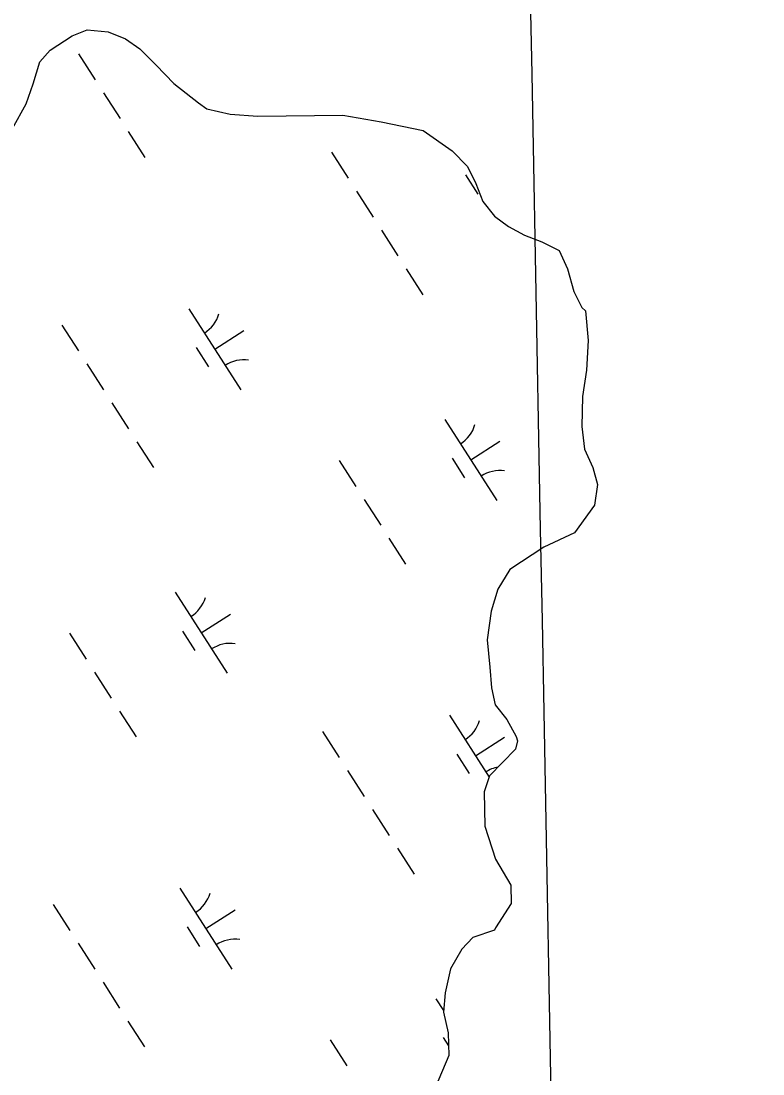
# Model space of a CAD drawing. Extents: x 3962991 to 3983549, y 181631 to 204078.
# Drawn here: x 3973151 to 3973536, y 191609 to 192156 of the extents above; entities that cross this region are included whole.
import ezdxf

# ---------------------------------------------------------------- set-up
doc = ezdxf.new("R2010")
doc.units = 0
doc.layers.add('V-GRID-MAJR', color=7, linetype='Continuous')
doc.layers.add('V-WETL-SWMP', color=7, linetype='Continuous')

msp = doc.modelspace()

# ---------------------------------------------------------------- linework, layer by layer
at = {"layer": 'V-GRID-MAJR'}
msp.add_spline([(3973536.44, 185784.12), (3973487.19, 188388.71), (3973372.59, 194448.65), (3973258, 200508.57), (3973228.23, 202082.7)], degree=3, dxfattribs=at)
at = {"layer": 'V-WETL-SWMP'}
for p, q in [((3973180.78, 192139.23), (3973189.41, 192125.76)), ((3973193.73, 192119.03), (3973202.37, 192105.56)), ((3973206.68, 192098.82), (3973215.32, 192085.35)), ((3973312.25, 192088.1), (3973320.89, 192074.63)), ((3973381.89, 192076.42), (3973388.37, 192066.31)), ((3973325.2, 192067.9), (3973333.84, 192054.43)), ((3973338.16, 192047.69), (3973346.79, 192034.22)), ((3973351.11, 192027.49), (3973359.75, 192014.02)), ((3973238.1, 192006.8), (3973265.09, 191964.71)), ((3973172.22, 191998.33), (3973180.86, 191984.86)), ((3973251.59, 191985.76), (3973266.75, 191995.47)), ((3973241.86, 191986.64), (3973248.34, 191976.54)), ((3973185.17, 191978.12), (3973193.81, 191964.65)), ((3973198.13, 191957.92), (3973206.76, 191944.45)), ((3973371.12, 191949.26), (3973398.11, 191907.17)), ((3973211.08, 191937.72), (3973219.71, 191924.25)), ((3973384.62, 191928.21), (3973399.77, 191937.93)), ((3973316.22, 191927.96), (3973324.86, 191914.49)), ((3973374.88, 191929.1), (3973381.36, 191919)), ((3973329.17, 191907.76), (3973337.81, 191894.29)), ((3973342.13, 191887.56), (3973350.76, 191874.09)), ((3973231.09, 191859.49), (3973258.08, 191817.39)), ((3973244.59, 191838.44), (3973259.74, 191848.16)), ((3973176.19, 191838.19), (3973184.82, 191824.72)), ((3973234.85, 191839.33), (3973241.33, 191829.23)), ((3973189.14, 191817.99), (3973197.78, 191804.52)), ((3973202.09, 191797.78), (3973210.73, 191784.31)), ((3973373.54, 191795.54), (3973394.13, 191763.42)), ((3973307.66, 191787.06), (3973316.3, 191773.59)), ((3973387.03, 191774.49), (3973402.19, 191784.2)), ((3973377.3, 191775.38), (3973383.78, 191765.27)), ((3973320.61, 191766.86), (3973329.25, 191753.39)), ((3973333.57, 191746.65), (3973342.2, 191733.18)), ((3973346.52, 191726.45), (3973355.16, 191712.98)), ((3973233.51, 191705.76), (3973260.5, 191663.67)), ((3973167.63, 191697.29), (3973176.27, 191683.82)), ((3973247, 191684.72), (3973262.16, 191694.43)), ((3973237.27, 191685.6), (3973243.75, 191675.5)), ((3973180.58, 191677.08), (3973189.22, 191663.61)), ((3973193.54, 191656.88), (3973202.17, 191643.41)), ((3973366.53, 191648.22), (3973370.46, 191642.1)), ((3973206.49, 191636.68), (3973215.12, 191623.21)), ((3973311.63, 191626.92), (3973320.26, 191613.45)), ((3973370.29, 191628.06), (3973373.06, 191623.75))]:
    msp.add_line(p, q, dxfattribs=at)
for points in [[(3973146.58, 192100.49), (3973153.69, 192113.27), (3973157.19, 192123.58), (3973160.69, 192135.11), (3973166.06, 192141.21), (3973177.45, 192148.6), (3973185.27, 192151.71), (3973196.17, 192150.63), (3973205.27, 192147.11), (3973212.59, 192141.76), (3973221.15, 192133.39), (3973230.32, 192123.83), (3973243.13, 192113.7), (3973247.4, 192110.73), (3973259.52, 192107.85), (3973274.04, 192106.81)], [(3973274.04, 192106.81), (3973318.15, 192107.33), (3973338.14, 192103.93), (3973359.95, 192099.35)], [(3973359.95, 192099.35), (3973375, 192088.92), (3973382.87, 192080.73), (3973387.18, 192071.89), (3973390.91, 192062.45), (3973396.99, 192054.83), (3973404.22, 192049.6), (3973412.62, 192044.99), (3973421.6, 192041.59), (3973430.59, 192036.99), (3973434.92, 192027.55), (3973438.1, 192015.72), (3973442.4, 192007.48), (3973444.22, 192005.73), (3973445.68, 191990.3), (3973444.76, 191974.83), (3973442.62, 191961.12), (3973442.3, 191945.66), (3973443.7, 191933.79), (3973448.02, 191924.36), (3973450.56, 191915.49), (3973448.96, 191904.76), (3973438.52, 191890.31), (3973422.6, 191882.9), (3973404.97, 191871.3), (3973398.61, 191861.08), (3973395.24, 191849.73), (3973393.13, 191834.83), (3973394.57, 191820.59), (3973395.35, 191809.9), (3973397.29, 191801.02), (3973403.37, 191793.4), (3973408.28, 191784.57), (3973408.91, 191782.2), (3973407.8, 191778.02), (3973394.37, 191764.12), (3973391.54, 191755.74), (3973391.86, 191737.92), (3973397.51, 191720.78), (3973405.47, 191707.25), (3973405.64, 191697.74), (3973397.54, 191685.12), (3973396.97, 191683.92), (3973385.74, 191680.15), (3973379.9, 191674.11), (3973374.14, 191663.9), (3973371.39, 191651.37), (3973370.37, 191641.25), (3973372.94, 191630.59), (3973373.15, 191618.71), (3973362.31, 191592.96)]]:
    msp.add_lwpolyline(points, dxfattribs=at)
for centre, start, end in [((3973236.89, 192009.14), 301.8919, 343.4355), ((3973266.7, 191962.63), 81.8919, 123.4355), ((3973369.91, 191951.6), 301.8919, 343.4355), ((3973399.72, 191905.09), 81.8919, 123.4355), ((3973229.88, 191861.82), 301.8919, 343.4355), ((3973259.69, 191815.32), 81.8919, 123.4355), ((3973372.33, 191797.87), 301.8919, 343.4355), ((3973402.14, 191751.37), 101.0743, 123.4355), ((3973232.3, 191708.1), 301.8919, 343.4355), ((3973262.11, 191661.59), 81.8919, 123.4355)]:
    msp.add_arc(centre, 17.62, start, end, dxfattribs=at)

doc.saveas('drawing.dxf')
